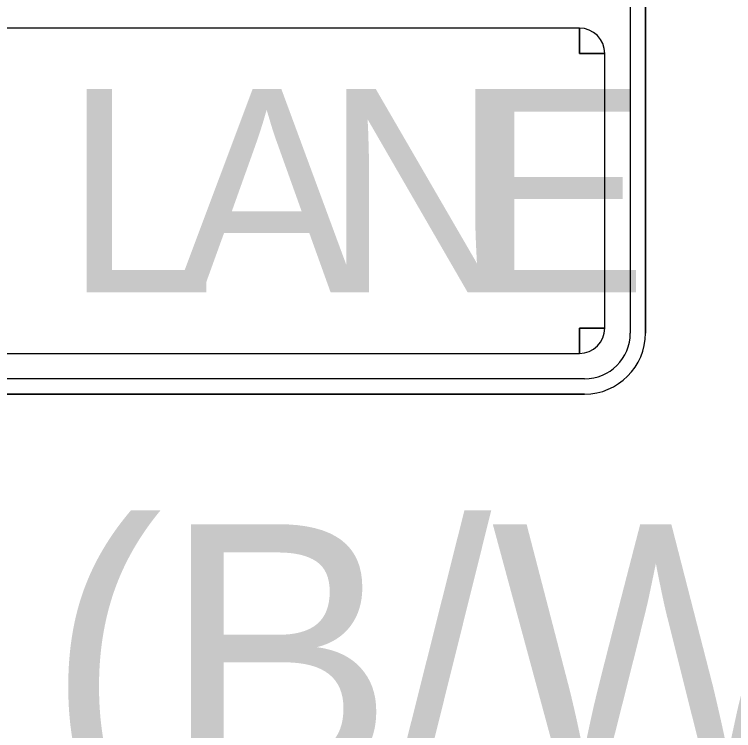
# Model space of a CAD drawing. Extents: x 99958 to 100176, y 99935 to 100011.
# Drawn here: x 100064.8391 to 100065.0381, y 99973.3413 to 99973.5395 of the extents above; entities that cross this region are included whole.
import ezdxf

# ---------------------------------------------------------------- set-up
doc = ezdxf.new("R2010")
doc.units = 0
doc.layers.add('TR_SN_ConstructionSigns', color=7, linetype='Continuous')

msp = doc.modelspace()

# ---------------------------------------------------------------- linework, layer by layer
at = {"layer": 'TR_SN_ConstructionSigns'}
for p, q in [((100065.00954, 99973.68758), (100065.00954, 99973.45133)), ((100065.01375, 99973.45133), (100065.01375, 99973.68758)), ((100065.01375, 99973.45133), (100065.01375, 99973.68758)), ((100065.01375, 99973.68758), (100065.01375, 99973.45133)), ((100064.99547, 99973.5357), (100064.69454, 99973.5357)), ((100064.99547, 99973.5357), (100064.99547, 99973.52867)), ((100064.99547, 99973.52867), (100064.99547, 99973.5357)), ((100064.99547, 99973.52867), (100065.0025, 99973.52867)), ((100065.0025, 99973.52867), (100064.99547, 99973.52867)), ((100065.0025, 99973.45273), (100065.0025, 99973.52867)), ((100065.0025, 99973.45273), (100064.99547, 99973.45273)), ((100064.99547, 99973.45273), (100064.99547, 99973.4457)), ((100064.99547, 99973.4457), (100064.99547, 99973.45273)), ((100064.99547, 99973.45273), (100065.0025, 99973.45273)), ((100064.69454, 99973.4457), (100064.99547, 99973.4457)), ((100064.99688, 99973.43867), (100064.69313, 99973.43867)), ((100064.69313, 99973.43445), (100064.99688, 99973.43445)), ((100064.69313, 99973.43445), (100064.99688, 99973.43445)), ((100064.99688, 99973.43445), (100064.69313, 99973.43445))]:
    msp.add_line(p, q, dxfattribs=at)
for centre, radius, start, end in [((100064.99547, 99973.52867), 0.00703, 0, 90), ((100064.99547, 99973.45273), 0.00703, 270, 0), ((100064.99688, 99973.45133), 0.01688, 270, 0), ((100064.99688, 99973.45133), 0.01688, 270, 0), ((100064.99688, 99973.45133), 0.01266, 270, 0), ((100064.99688, 99973.45133), 0.01688, 270, 0)]:
    msp.add_arc(centre, radius, start, end, dxfattribs=at)

# ---------------------------------------------------------------- texts
for s, p in [('L', (100064.8529, 99973.46258)), ('A', (100064.88375, 99973.46258)), ('N', (100064.9248, 99973.46258)), ('E', (100064.96423, 99973.46258))]:
    msp.add_text(s, height=0.05625, dxfattribs=at).set_placement(p)
msp.add_text('R3-17 (B/W)', height=0.072, rotation=360, dxfattribs=at).set_placement((100064.55905, 99973.32645))

doc.saveas('drawing.dxf')
